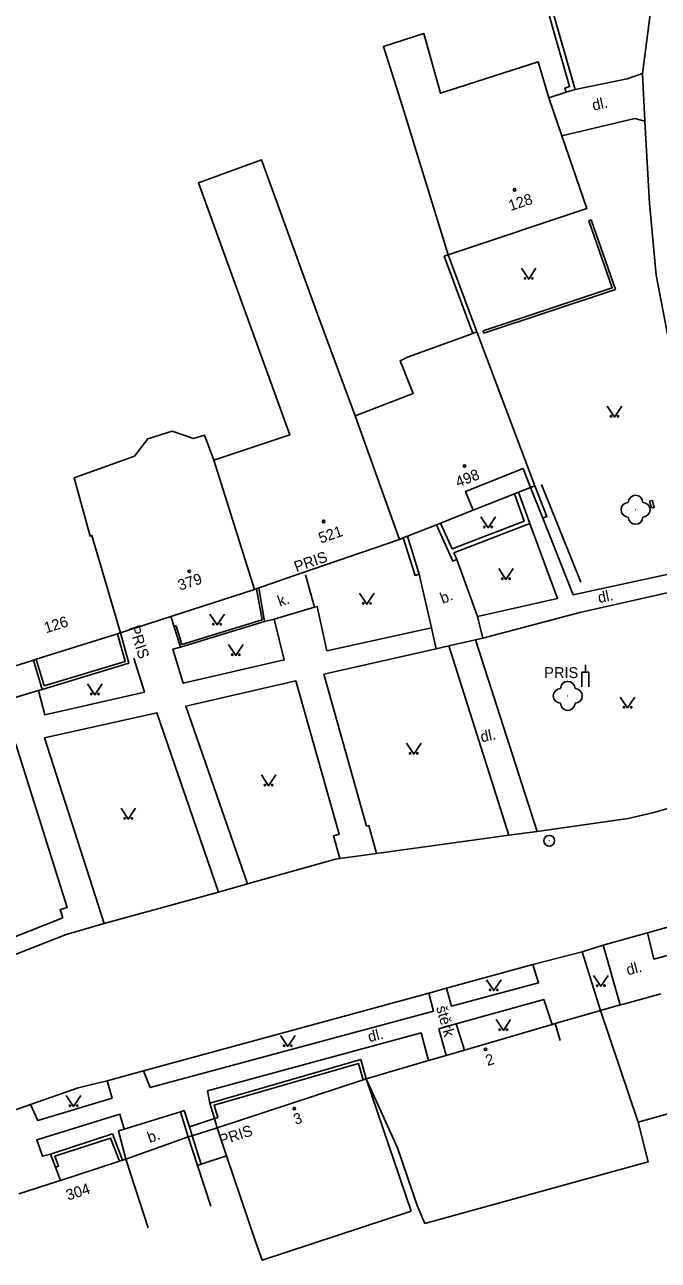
# Model space of a CAD drawing. Extents: x -577457 to -568404, y -1208466 to -1201387.
# Drawn here: x -574844.4 to -574800.7, y -1204000.7 to -1203915.5 of the extents above; entities that cross this region are included whole.
import ezdxf

# ---------------------------------------------------------------- set-up
doc = ezdxf.new("R2010")
doc.units = 0
for name, color, linetype in [('BUDOVY_MĚŘ', 7, 'Continuous'), ('BUDOVY_NEMĚŘ', 7, 'Continuous'), ('MAP_ZN_BP', 7, 'Continuous'), ('OBVOD_PILÍŘE', 7, 'Continuous'), ('POMOC_POPIS', 7, 'Continuous'), ('ROZHRANÍ_PLOCH', 7, 'Continuous'), ('ZELEŇ', 7, 'Continuous'), ('ZN_BUDOV', 7, 'Continuous'), ('ZN_DOPLŇKOVÉ', 7, 'Continuous'), ('ZN_KULTUR', 7, 'Continuous'), ('Č_POPIS_ORIENT', 7, 'Continuous')]:
    doc.layers.add(name, color=color, linetype=linetype)

msp = doc.modelspace()

# ---------------------------------------------------------------- linework, layer by layer
at = {"layer": 'BUDOVY_MĚŘ'}
for points in [[(-574807.66, -1203922.39), (-574808.28, -1203920.57)], [(-574815.21, -1203931.39), (-574805.66, -1203928.21), (-574807.39, -1203923.18), (-574807.66, -1203922.39)], [(-574813.24, -1203936.71), (-574813.53, -1203936.82)], [(-574809.26, -1203947.32), (-574813.24, -1203936.71)], [(-574810.38, -1203947.76), (-574809.54, -1203947.43)], [(-574809.54, -1203947.43), (-574809.26, -1203947.32)], [(-574813.5, -1203949), (-574810.65, -1203947.87)], [(-574810.65, -1203947.87), (-574810.38, -1203947.76)], [(-574815.74, -1203949.89), (-574813.5, -1203949)], [(-574816.02, -1203950), (-574815.74, -1203949.89)], [(-574818.57, -1203951.01), (-574818.31, -1203950.91)], [(-574818.31, -1203950.91), (-574818.03, -1203950.8)], [(-574825.36, -1203953.35), (-574818.57, -1203951.01)], [(-574828.42, -1203954.41), (-574828.27, -1203954.36)], [(-574828.27, -1203954.36), (-574828.06, -1203954.29)], [(-574834.33, -1203956.33), (-574828.56, -1203954.46)], [(-574828.56, -1203954.46), (-574828.42, -1203954.41)], [(-574835.1, -1203956.58), (-574834.33, -1203956.33)], [(-574843.61, -1203959.27), (-574838, -1203957.52)], [(-574838, -1203957.52), (-574837.8, -1203957.46)], [(-574837.8, -1203957.46), (-574837.38, -1203957.32)], [(-574844.36, -1203959.51), (-574843.8, -1203959.33)], [(-574843.8, -1203959.33), (-574843.61, -1203959.27)], [(-574804.73, -1203983.48), (-574803.38, -1203983.11)], [(-574803.38, -1203983.11), (-574803.14, -1203983.05)], [(-574807.84, -1203984.39), (-574804.73, -1203983.48)], [(-574814.09, -1203986.22), (-574808.06, -1203984.46)], [(-574808.06, -1203984.46), (-574807.84, -1203984.39)], [(-574816.57, -1203986.94), (-574815.36, -1203986.59)], [(-574815.36, -1203986.59), (-574814.09, -1203986.22)], [(-574820.86, -1203988.2), (-574816.57, -1203986.94)], [(-574831.13, -1203991.57), (-574821.08, -1203988.27)], [(-574821.08, -1203988.27), (-574820.86, -1203988.2)], [(-574830.49, -1203993.52), (-574831.13, -1203991.57)], [(-574830.49, -1203993.52), (-574832.23, -1203994.09)], [(-574841.94, -1203995.2), (-574837.87, -1203993.87)], [(-574837.87, -1203993.87), (-574837.65, -1203993.8)], [(-574837.65, -1203993.8), (-574837.43, -1203993.73)], [(-574837.43, -1203993.73), (-574835.88, -1203998.48)], [(-574832.23, -1203994.09), (-574832.49, -1203994.18)], [(-574832.49, -1203994.18), (-574831.57, -1203996.98)], [(-574842.16, -1203995.27), (-574841.94, -1203995.2)]]:
    msp.add_lwpolyline(points, dxfattribs=at)
at = {"layer": 'BUDOVY_NEMĚŘ'}
for points in [[(-574815.21, -1203931.39), (-574818.37, -1203921.16), (-574819.68, -1203917.04), (-574816.89, -1203916.14), (-574815.74, -1203920.26), (-574809.03, -1203918.1), (-574808.28, -1203920.57)], [(-574828.56, -1203954.46), (-574831.36, -1203945.54), (-574826.12, -1203943.8), (-574832.42, -1203926.42), (-574828.08, -1203924.85), (-574824.23, -1203935.49), (-574821.62, -1203942.49)], [(-574813.53, -1203936.82), (-574818.03, -1203938.44), (-574818.53, -1203938.7), (-574817.64, -1203940.96), (-574821.62, -1203942.49), (-574818.57, -1203951.01)], [(-574837.8, -1203957.46), (-574839.77, -1203950.74), (-574839.89, -1203950.78), (-574840.98, -1203946.76), (-574836.84, -1203945.27), (-574835.92, -1203944.08), (-574834.23, -1203943.54), (-574832.76, -1203944.06), (-574832, -1203943.83), (-574831.36, -1203945.54)], [(-574787.28, -1203992.89), (-574792.84, -1203994.52), (-574793, -1203994.57), (-574794.7, -1203989.09), (-574802.13, -1203991.18), (-574804.73, -1203983.48)], [(-574820.86, -1203988.2), (-574817.78, -1203997.33)], [(-574820.86, -1203988.2), (-574818.71, -1203992.95), (-574817.35, -1203996.93), (-574816.82, -1203998.17), (-574801.43, -1203993.93), (-574802.13, -1203991.18)], [(-574830.49, -1203993.52), (-574828.51, -1203999.34), (-574828.03, -1204000.71), (-574817.78, -1203997.33)]]:
    msp.add_lwpolyline(points, dxfattribs=at)
at = {"layer": 'MAP_ZN_BP'}
for radius in [0.375, 0.0005]:
    msp.add_circle((-574808.26, -1203971.791), radius, dxfattribs=at)
at = {"layer": 'OBVOD_PILÍŘE'}
msp.add_lwpolyline([(-574801.15, -1203948.34), (-574801.09, -1203948.56), (-574801.02, -1203948.81), (-574801.21, -1203948.84), (-574801.34, -1203948.37), (-574801.15, -1203948.34)], dxfattribs=at)
at = {"layer": 'ROZHRANÍ_PLOCH'}
for points in [[(-574800.75, -1203910.58), (-574801.84, -1203918.9)], [(-574802.88, -1203919.27), (-574806.48, -1203919.99)], [(-574801.84, -1203918.9), (-574802.88, -1203919.27)], [(-574801.84, -1203918.9), (-574801.68, -1203922.18)], [(-574802.37, -1203921.99), (-574807.39, -1203923.18)], [(-574801.68, -1203922.18), (-574802.37, -1203921.99)], [(-574801.36, -1203927.85), (-574801.68, -1203922.18)], [(-574800.88, -1203932.8), (-574801.36, -1203927.85)], [(-574799.96, -1203937.69), (-574800.88, -1203932.8)], [(-574809.6, -1203949.92), (-574807.68, -1203955.08), (-574813.21, -1203956.32)], [(-574808.71, -1203949.55), (-574806.6, -1203954.84), (-574796.54, -1203952.64)], [(-574813.21, -1203956.32), (-574814.62, -1203952.4)], [(-574824.43, -1203955.69), (-574825.04, -1203953.45)], [(-574816.37, -1203957.11), (-574817.21, -1203953.4)], [(-574828.27, -1203954.36), (-574827.87, -1203956.67)], [(-574806.15, -1203956.05), (-574796.25, -1203953.82)], [(-574827.2, -1203956.52), (-574824.43, -1203955.69)], [(-574824.43, -1203955.69), (-574824.24, -1203955.63), (-574823.59, -1203958.69), (-574816.37, -1203957.11)], [(-574812.84, -1203957.83), (-574806.15, -1203956.05)], [(-574834.33, -1203956.33), (-574834.11, -1203957.03)], [(-574833.66, -1203958.45), (-574834.18, -1203958.58), (-574833.47, -1203960.93), (-574826.51, -1203959.32), (-574827.2, -1203956.52)], [(-574827.2, -1203956.52), (-574827.87, -1203956.67)], [(-574812.84, -1203957.83), (-574813.21, -1203956.32)], [(-574816.05, -1203958.55), (-574816.37, -1203957.11)], [(-574820.15, -1203972.67), (-574820.68, -1203970.74), (-574820.84, -1203970.78), (-574823.78, -1203960.31), (-574816.05, -1203958.55)], [(-574816.05, -1203958.55), (-574815.17, -1203958.35)], [(-574815.17, -1203958.35), (-574813.33, -1203957.94)], [(-574815.17, -1203958.35), (-574811.05, -1203971.4)], [(-574813.33, -1203957.94), (-574812.84, -1203957.83)], [(-574809.1, -1203971.16), (-574813.33, -1203957.94)], [(-574843.45, -1203961.43), (-574843.01, -1203963.11), (-574836.15, -1203961.55), (-574836.87, -1203959.19)], [(-574829.04, -1203974.75), (-574833.29, -1203962.5), (-574825.72, -1203960.76), (-574822.72, -1203971.34), (-574823.11, -1203971.45), (-574822.69, -1203973.01)], [(-574846.76, -1203962.41), (-574843.45, -1203961.43)], [(-574843.45, -1203961.43), (-574843.19, -1203961.35)], [(-574838.93, -1203977.5), (-574843.03, -1203964.7), (-574835.3, -1203962.96), (-574831.05, -1203975.34)], [(-574841.76, -1203977.09), (-574849.09, -1203980), (-574852.51, -1203966.84), (-574845, -1203965.13), (-574841.47, -1203976.38), (-574841.96, -1203976.53), (-574841.76, -1203977.09)], [(-574801.05, -1203969.83), (-574799.28, -1203969.34)], [(-574809.1, -1203971.16), (-574802.82, -1203970.25)], [(-574802.82, -1203970.25), (-574801.05, -1203969.83)], [(-574820.15, -1203972.67), (-574811.05, -1203971.4)], [(-574811.05, -1203971.4), (-574809.1, -1203971.16)], [(-574829.04, -1203974.75), (-574822.98, -1203973.05), (-574822.69, -1203973.01)], [(-574822.69, -1203973.01), (-574820.15, -1203972.67)], [(-574831.05, -1203975.34), (-574829.04, -1203974.75)], [(-574838.93, -1203977.5), (-574831.05, -1203975.34)], [(-574801.48, -1203978.14), (-574792.7, -1203975.65)], [(-574801.48, -1203978.14), (-574801.05, -1203979.94), (-574789.65, -1203976.83)], [(-574850.67, -1203981.84), (-574841.53, -1203978.24), (-574838.93, -1203977.5)], [(-574804.54, -1203978.98), (-574801.48, -1203978.14)], [(-574806, -1203979.44), (-574804.54, -1203978.98)], [(-574804.54, -1203978.98), (-574803.38, -1203983.11)], [(-574809.38, -1203980.31), (-574806, -1203979.44)], [(-574806, -1203979.44), (-574804.73, -1203983.48)], [(-574815.33, -1203981.95), (-574809.38, -1203980.31)], [(-574815.33, -1203981.95), (-574815, -1203983.19), (-574808.99, -1203981.59), (-574809.38, -1203980.31)], [(-574836.22, -1203987.64), (-574835.76, -1203988.8), (-574816.23, -1203983.53), (-574816.56, -1203982.29)], [(-574836.22, -1203987.64), (-574816.56, -1203982.29)], [(-574816.56, -1203982.29), (-574815.33, -1203981.95)], [(-574814.66, -1203984.4), (-574808.63, -1203982.72), (-574808.06, -1203984.46)], [(-574815.36, -1203986.59), (-574815.87, -1203984.75), (-574814.66, -1203984.4)], [(-574814.66, -1203984.4), (-574814.09, -1203986.22)], [(-574831.64, -1203989.87), (-574831.81, -1203989.03), (-574817.09, -1203985.04), (-574816.57, -1203986.94)], [(-574844, -1203989.97), (-574843.49, -1203991.08), (-574838.38, -1203989.54), (-574838.72, -1203988.33)], [(-574844, -1203989.97), (-574840.72, -1203988.83), (-574838.72, -1203988.33)], [(-574838.72, -1203988.33), (-574836.22, -1203987.64)], [(-574846.29, -1203990.77), (-574844, -1203989.97)], [(-574842.61, -1203993.39), (-574843.17, -1203993.54), (-574843.56, -1203992.4), (-574837.84, -1203990.64), (-574837.55, -1203991.67)], [(-574837.55, -1203991.67), (-574833.66, -1203990.48)], [(-574831.31, -1203990.94), (-574833.05, -1203991.51)], [(-574831.13, -1203991.57), (-574831.31, -1203990.94)], [(-574837.43, -1203993.73), (-574837.93, -1203991.79), (-574837.55, -1203991.67)], [(-574832.86, -1203992.12), (-574831.13, -1203991.57)], [(-574833.13, -1203992.21), (-574832.86, -1203992.12)], [(-574842.27, -1203994.3), (-574841.94, -1203995.2)]]:
    msp.add_lwpolyline(points, dxfattribs=at)
at = {"layer": 'ZELEŇ'}
for centre in [(-574802.31, -1203948.97), (-574806.98, -1203961.8)]:
    msp.add_circle(centre, 0.0005, dxfattribs=at)
for centre, start, end in [((-574802.31, -1203948.47), 0, 179.99999), ((-574802.81, -1203948.97), 89.99999, 269.99999), ((-574801.81, -1203948.97), 270, 89.99999), ((-574802.31, -1203949.47), 179.99999, 359.99999), ((-574806.98, -1203961.3), 0, 179.99999), ((-574807.48, -1203961.8), 89.99999, 269.99999), ((-574806.48, -1203961.8), 270, 89.99999), ((-574806.98, -1203962.3), 179.99999, 359.99999)]:
    msp.add_arc(centre, 0.5, start, end, dxfattribs=at)
at = {"layer": 'ZN_BUDOV'}
for centre in [(-574810.64, -1203926.91), (-574814.09, -1203945.95), (-574823.8, -1203949.78), (-574833.06, -1203953.22), (-574812.65, -1203986.17), (-574825.82, -1203990.26)]:
    msp.add_circle(centre, 0.0875, dxfattribs=at)
at = {"layer": 'ZN_DOPLŇKOVÉ'}
msp.add_line((-574805.77, -1203960.17), (-574805.77, -1203959.67), dxfattribs=at)
for points in [[(-574807.1, -1203920.19), (-574807.19, -1203919.9), (-574806.85, -1203919.79), (-574809.32, -1203911.16), (-574809.9, -1203910.55)], [(-574809.58, -1203910.45), (-574809.05, -1203911), (-574806.48, -1203919.99)], [(-574807.1, -1203920.19), (-574808.28, -1203920.57)], [(-574806.48, -1203919.99), (-574807.1, -1203920.19)], [(-574805.36, -1203928.98), (-574803.7, -1203933.78), (-574812.76, -1203936.79), (-574812.82, -1203936.63), (-574803.92, -1203933.67), (-574805.52, -1203929.04), (-574805.36, -1203928.98)], [(-574813.53, -1203936.82), (-574815.49, -1203931.49), (-574815.21, -1203931.39)], [(-574815.21, -1203931.39), (-574813.24, -1203936.71)], [(-574809.54, -1203947.43), (-574810.06, -1203946.13), (-574814.02, -1203947.7), (-574813.5, -1203949)], [(-574808.71, -1203949.55), (-574809.54, -1203947.43)], [(-574809.26, -1203947.32), (-574808.43, -1203949.44), (-574808.71, -1203949.55)], [(-574806.07, -1203953.95), (-574808.78, -1203947.22)], [(-574815.74, -1203949.89), (-574814.94, -1203951.67), (-574809.99, -1203949.75), (-574810.65, -1203947.87)], [(-574809.6, -1203949.92), (-574810.38, -1203947.76)], [(-574818.03, -1203950.8), (-574816.02, -1203950)], [(-574816.02, -1203950), (-574814.89, -1203952.52), (-574814.62, -1203952.4)], [(-574814.62, -1203952.4), (-574814.82, -1203951.94), (-574809.6, -1203949.92)], [(-574817.21, -1203953.4), (-574817.5, -1203953.49), (-574818.31, -1203950.91)], [(-574818.03, -1203950.8), (-574817.21, -1203953.4)], [(-574828.06, -1203954.29), (-574825.36, -1203953.35)], [(-574834.11, -1203957.03), (-574833.97, -1203956.98), (-574833.56, -1203958.26), (-574828.04, -1203956.56), (-574828.42, -1203954.41)], [(-574837.38, -1203957.32), (-574835.1, -1203956.58)], [(-574827.87, -1203956.67), (-574833.66, -1203958.45)], [(-574838, -1203957.52), (-574837.47, -1203959.42), (-574843.05, -1203961.1), (-574843.61, -1203959.27)], [(-574843.19, -1203961.35), (-574837.22, -1203959.55), (-574837.8, -1203957.46)], [(-574833.66, -1203958.45), (-574834.11, -1203957.03)], [(-574843.8, -1203959.33), (-574843.19, -1203961.35)], [(-574846.6, -1203960.2), (-574844.36, -1203959.51)], [(-574806.02, -1203961.17), (-574806.02, -1203960.17), (-574805.52, -1203960.17), (-574805.52, -1203961.17)], [(-574803.14, -1203983.05), (-574800.58, -1203982.34)], [(-574807.5, -1203985.55), (-574807.84, -1203984.39)], [(-574831.64, -1203989.87), (-574821.23, -1203986.86), (-574820.86, -1203988.2)], [(-574821.08, -1203988.27), (-574821.39, -1203987.15), (-574831.35, -1203990.02), (-574831.09, -1203990.87), (-574831.31, -1203990.94)], [(-574831.31, -1203990.94), (-574831.64, -1203989.87)], [(-574833.05, -1203991.51), (-574833.4, -1203990.39), (-574833.66, -1203990.48)], [(-574833.66, -1203990.48), (-574833.13, -1203992.21)], [(-574832.86, -1203992.12), (-574833.05, -1203991.51)], [(-574842.61, -1203993.39), (-574838.34, -1203992), (-574837.65, -1203993.8)], [(-574837.87, -1203993.87), (-574838.48, -1203992.28), (-574842.31, -1203993.53), (-574842.06, -1203994.22), (-574842.27, -1203994.3)], [(-574837.43, -1203993.73), (-574833.13, -1203992.21)], [(-574833.13, -1203992.21), (-574832.49, -1203994.18)], [(-574832.23, -1203994.09), (-574832.86, -1203992.12)], [(-574842.27, -1203994.3), (-574842.61, -1203993.39)], [(-574844.8, -1203996.13), (-574842.16, -1203995.27)]]:
    msp.add_lwpolyline(points, dxfattribs=at)
at = {"layer": 'ZN_KULTUR'}
for points in [[(-574810.17, -1203932.32), (-574809.67, -1203933.07), (-574809.17, -1203932.32)], [(-574804.26, -1203941.83), (-574803.76, -1203942.58), (-574803.26, -1203941.83)], [(-574812.97, -1203949.46), (-574812.47, -1203950.21), (-574811.97, -1203949.46)], [(-574811.74, -1203953.02), (-574811.24, -1203953.77), (-574810.74, -1203953.02)], [(-574821.32, -1203954.73), (-574820.82, -1203955.48), (-574820.32, -1203954.73)], [(-574831.64, -1203956.16), (-574831.14, -1203956.91), (-574830.64, -1203956.16)], [(-574830.35, -1203958.26), (-574829.85, -1203959.01), (-574829.35, -1203958.26)], [(-574840.06, -1203960.98), (-574839.56, -1203961.73), (-574839.06, -1203960.98)], [(-574803.36, -1203961.88), (-574802.86, -1203962.63), (-574802.36, -1203961.88)], [(-574818.09, -1203965.06), (-574817.59, -1203965.81), (-574817.09, -1203965.06)], [(-574828.09, -1203967.25), (-574827.59, -1203968), (-574827.09, -1203967.25)], [(-574837.76, -1203969.55), (-574837.26, -1203970.3), (-574836.76, -1203969.55)], [(-574812.58, -1203981.37), (-574812.08, -1203982.12), (-574811.58, -1203981.37)], [(-574805.2, -1203981.07), (-574804.7, -1203981.82), (-574804.2, -1203981.07)], [(-574811.92, -1203984.11), (-574811.42, -1203984.86), (-574810.92, -1203984.11)], [(-574826.77, -1203985.22), (-574826.27, -1203985.97), (-574825.77, -1203985.22)], [(-574841.53, -1203989.36), (-574841.03, -1203990.11), (-574840.53, -1203989.36)]]:
    msp.add_lwpolyline(points, dxfattribs=at)
for centre in [(-574809.92, -1203933.02), (-574809.42, -1203933.02), (-574804.01, -1203942.53), (-574803.51, -1203942.53), (-574812.72, -1203950.16), (-574812.22, -1203950.16), (-574811.49, -1203953.72), (-574810.99, -1203953.72), (-574821.07, -1203955.43), (-574820.57, -1203955.43), (-574831.39, -1203956.86), (-574830.89, -1203956.86), (-574830.1, -1203958.96), (-574829.6, -1203958.96), (-574839.81, -1203961.68), (-574839.31, -1203961.68), (-574803.11, -1203962.58), (-574802.61, -1203962.58), (-574817.84, -1203965.76), (-574817.34, -1203965.76), (-574827.84, -1203967.95), (-574827.34, -1203967.95), (-574837.51, -1203970.25), (-574837.01, -1203970.25), (-574812.33, -1203982.07), (-574811.83, -1203982.07), (-574804.95, -1203981.77), (-574804.45, -1203981.77), (-574811.67, -1203984.81), (-574811.17, -1203984.81), (-574826.52, -1203985.92), (-574826.02, -1203985.92), (-574841.28, -1203990.06), (-574840.78, -1203990.06)]:
    msp.add_circle(centre, 0.05, dxfattribs=at)

# ---------------------------------------------------------------- texts
at = {"layer": 'POMOC_POPIS'}
for s, rotation, p in [('dl.', 12.68001, (-574805.21, -1203921.46)), ('PRIS', 19.06001, (-574825.68, -1203953.28)), ('k.', 19.06001, (-574826.82, -1203955.66)), ('b.', 21.59002, (-574815.6, -1203955.46)), ('dl.', 11.84, (-574804.83, -1203955.41)), ('PRIS', 287.80002, (-574837.22, -1203957.08)), ('dl.', 12.57001, (-574812.91, -1203965.01)), ('dl.', 14.65002, (-574802.84, -1203981.07)), ('štěrk', 285.53002, (-574816.06, -1203983.27)), ('dl.', 14.28, (-574820.65, -1203985.68)), ('b.', 19.51002, (-574835.79, -1203992.63)), ('PRIS', 18.16998, (-574830.85, -1203992.81))]:
    msp.add_text(s, height=0.75, rotation=rotation, dxfattribs=at).set_placement(p)
msp.add_text('PRIS', height=0.75, dxfattribs=at).set_placement((-574808.6, -1203960.57))
at = {"layer": 'Č_POPIS_ORIENT'}
for s, rotation, p in [('128', 18.38003, (-574810.92, -1203928.38)), ('498', 21.59999, (-574814.54, -1203947.44)), ('521', 19.06001, (-574824, -1203951.3)), ('379', 17.97002, (-574833.7, -1203954.55)), ('126', 17.37002, (-574842.93, -1203957.49)), ('2', 16.28002, (-574812.52, -1203987.32)), ('3', 18.16998, (-574825.74, -1203991.38)), ('304', 18.05997, (-574841.41, -1203996.6))]:
    msp.add_text(s, height=0.75, rotation=rotation, dxfattribs=at).set_placement(p)

doc.saveas('drawing.dxf')
